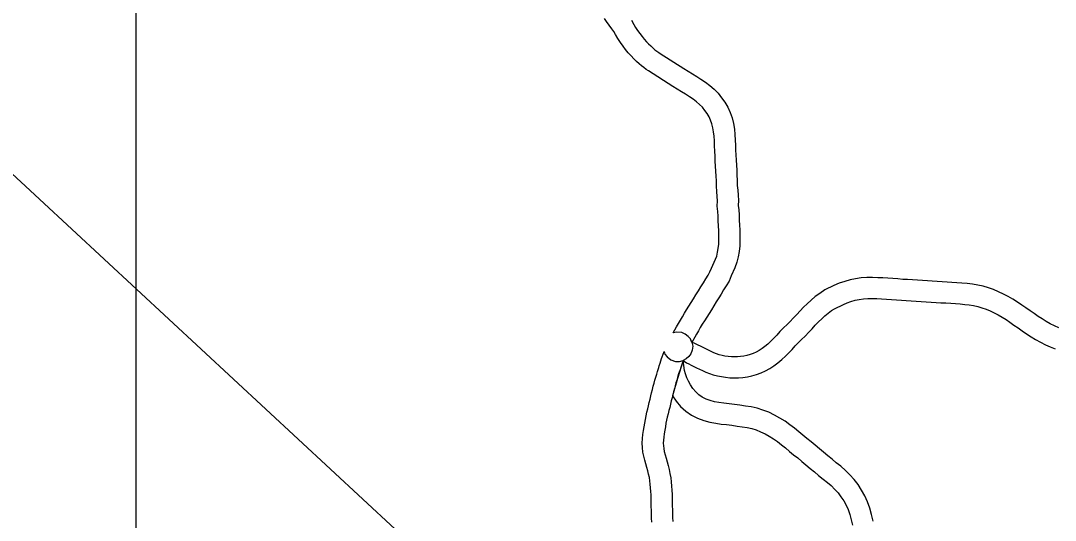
# Model space of a CAD drawing. Extents: x 77230 to 630905, y 790554 to 1662844.
# Drawn here: x 371539 to 383865, y 1522244 to 1528199 of the extents above; entities that cross this region are included whole.
import ezdxf

# ---------------------------------------------------------------- set-up
doc = ezdxf.new("R2010")
doc.units = 0
for name, color, linetype in [('Level 10', 7, 'Continuous'), ('Level 28', 7, 'Continuous'), ('Level 41', 7, 'Continuous')]:
    doc.layers.add(name, color=color, linetype=linetype)

msp = doc.modelspace()

# ---------------------------------------------------------------- linework, layer by layer
at = {"layer": 'Level 10'}
for points in [[(379536, 1524365), (379518, 1524406), (379492, 1524436), (379457, 1524463), (379416, 1524482), (379357, 1524488), (379312, 1524478), (379352, 1524550), (379375, 1524589), (379398, 1524628), (379422, 1524669), (379447, 1524711), (379473, 1524753), (379500, 1524796), (379527, 1524840), (379556, 1524885), (379584, 1524931), (379613, 1524978), (379642, 1525025), (379672, 1525073), (379701, 1525120), (379729, 1525166), (379751, 1525204), (379768, 1525249), (379818, 1525357), (379831, 1525393), (379842, 1525438), (379850, 1525485), (379856, 1525534), (379858, 1525584), (379858, 1525637), (379855, 1525694), (379853, 1525753), (379850, 1525812), (379848, 1525869), (379843, 1525923), (379838, 1525988), (379839, 1526050), (379835, 1526105), (379832, 1526164), (379827, 1526226), (379827, 1526288), (379824, 1526345), (379821, 1526405), (379818, 1526464), (379814, 1526524), (379811, 1526584), (379808, 1526644), (379805, 1526706), (379803, 1526766), (379800, 1526821), (379795, 1526873), (379786, 1526922), (379774, 1526968), (379759, 1527011), (379740, 1527052), (379717, 1527092), (379690, 1527130), (379661, 1527167), (379628, 1527200), (379591, 1527232), (379552, 1527262), (379508, 1527291), (379461, 1527321), (379411, 1527352), (379360, 1527383), (379309, 1527415), (379017, 1527599), (378990, 1527618), (378963, 1527639), (378936, 1527661), (378907, 1527685), (378876, 1527713), (378843, 1527744), (378811, 1527778), (378778, 1527815), (378746, 1527855), (378715, 1527896), (378685, 1527937), (378652, 1527985), (378625, 1528034), (378605, 1528070), (378581, 1528103), (378549, 1528146), (378520, 1528187), (378494, 1528223)], [(378816, 1528204), (378844, 1528154), (378865, 1528116), (378888, 1528082), (378916, 1528045), (378943, 1528009), (378969, 1527977), (378995, 1527948), (379020, 1527921), (379045, 1527897), (379071, 1527875), (379096, 1527853), (379119, 1527834), (379140, 1527818), (379157, 1527806), (379441, 1527627), (379492, 1527596), (379542, 1527565), (379593, 1527534), (379644, 1527501), (379697, 1527466), (379750, 1527426), (379800, 1527382), (379847, 1527333), (379890, 1527281), (379928, 1527226), (379962, 1527168), (379991, 1527106), (380014, 1527041), (380031, 1526974), (380042, 1526907), (380049, 1526841), (380053, 1526776), (380054, 1526715), (380057, 1526657), (380061, 1526598), (380064, 1526538), (380068, 1526478), (380071, 1526418), (380073, 1526358), (380077, 1526296), (380077, 1526236), (380082, 1526180), (380085, 1526120), (380089, 1526056), (380088, 1525997), (380093, 1525944), (380097, 1525884), (380100, 1525823), (380103, 1525763), (380105, 1525704), (380108, 1525643), (380108, 1525580), (380105, 1525514), (380098, 1525449), (380086, 1525385), (380070, 1525321), (380046, 1525253), (380002, 1525159), (379978, 1525096), (379944, 1525038), (379914, 1524989), (379884, 1524941), (379855, 1524894), (379826, 1524846), (379797, 1524799), (379768, 1524753), (379740, 1524708), (379712, 1524664), (379686, 1524621), (379660, 1524580), (379636, 1524540), (379613, 1524502), (379591, 1524464), (379570, 1524427), (379536, 1524365)], [(383907, 1524539), (383856, 1524563), (383806, 1524587), (383757, 1524615), (383709, 1524644), (383661, 1524675), (383613, 1524707), (383565, 1524741), (383516, 1524775), (383466, 1524810), (383414, 1524845), (383360, 1524879), (383304, 1524911), (383247, 1524941), (383189, 1524969), (383129, 1524993), (383068, 1525015), (383005, 1525033), (382942, 1525048), (382878, 1525059), (382815, 1525067), (382753, 1525072), (382693, 1525076), (382634, 1525080), (382575, 1525084), (382517, 1525087), (382459, 1525090), (382400, 1525094), (382341, 1525098), (382282, 1525101), (382224, 1525105), (382165, 1525109), (382106, 1525113), (382047, 1525116), (381988, 1525120), (381930, 1525124), (381871, 1525128), (381811, 1525132), (381749, 1525135), (381686, 1525138), (381620, 1525137), (381553, 1525132), (381486, 1525123), (381422, 1525110), (381357, 1525092), (381292, 1525070), (381226, 1525041), (381121, 1524991), (381058, 1524949), (381005, 1524911), (380955, 1524869), (380908, 1524826), (380866, 1524783), (380825, 1524740), (380784, 1524697), (380744, 1524654), (380707, 1524613), (380670, 1524577), (380628, 1524538), (380585, 1524493), (380548, 1524452), (380511, 1524415), (380474, 1524377), (380440, 1524345), (380405, 1524316), (380371, 1524290), (380336, 1524268), (380300, 1524248), (380264, 1524232), (380228, 1524219), (380190, 1524208), (380153, 1524200), (380116, 1524195), (380079, 1524192), (380043, 1524191), (380006, 1524193), (379967, 1524197), (379930, 1524202), (379895, 1524209), (379862, 1524218), (379830, 1524229), (379798, 1524241), (379767, 1524255), (379735, 1524271), (379703, 1524287), (379670, 1524303), (379639, 1524318), (379609, 1524333), (379579, 1524347), (379534, 1524369), (379546, 1524321), (379540, 1524273), (379525, 1524229), (379499, 1524195), (379467, 1524167), (379432, 1524149)], [(379432, 1524149), (379471, 1524122), (379499, 1524109), (379528, 1524094), (379559, 1524079), (379592, 1524063), (379625, 1524046), (379661, 1524028), (379701, 1524011), (379744, 1523994), (379791, 1523978), (379839, 1523966), (379888, 1523956), (379937, 1523949), (379987, 1523944), (380038, 1523941), (380091, 1523942), (380144, 1523946), (380197, 1523954), (380251, 1523966), (380305, 1523981), (380359, 1524000), (380412, 1524024), (380463, 1524052), (380513, 1524084), (380561, 1524120), (380606, 1524159), (380649, 1524199), (380689, 1524239), (380729, 1524280), (380767, 1524322), (380803, 1524359), (380843, 1524397), (380887, 1524439), (380928, 1524485), (380967, 1524527), (381006, 1524568), (381045, 1524608), (381082, 1524646), (381120, 1524681), (381159, 1524713), (381200, 1524743), (381235, 1524766), (381342, 1524818), (381384, 1524837), (381430, 1524853), (381480, 1524866), (381530, 1524877), (381580, 1524884), (381630, 1524887), (381682, 1524888), (381738, 1524886), (381796, 1524883), (381854, 1524879), (381913, 1524874), (381973, 1524870), (382031, 1524867), (382090, 1524863), (382148, 1524859), (382208, 1524856), (382267, 1524852), (382326, 1524848), (382385, 1524844), (382444, 1524841), (382503, 1524837), (382561, 1524834), (382619, 1524831), (382676, 1524827), (382733, 1524823), (382789, 1524818), (382841, 1524812), (382892, 1524803), (382942, 1524791), (382991, 1524777), (383040, 1524759), (383088, 1524740), (383136, 1524717), (383184, 1524692), (383231, 1524665), (383278, 1524636), (383325, 1524604), (383373, 1524570), (383422, 1524536), (383472, 1524501), (383523, 1524466), (383576, 1524432), (383631, 1524399), (383689, 1524367), (383747, 1524337), (383806, 1524310), (383863, 1524286)], [(379057, 1522221), (379055, 1522269), (379054, 1522316), (379053, 1522362), (379051, 1522408), (379050, 1522454), (379049, 1522502), (379049, 1522547), (379047, 1522588), (379044, 1522632), (379040, 1522674), (379035, 1522715), (379029, 1522754), (379020, 1522794), (379010, 1522833), (378999, 1522875), (378987, 1522917), (378975, 1522961), (378963, 1523009), (378953, 1523058), (378947, 1523111), (378944, 1523165), (378947, 1523218), (378953, 1523268), (378959, 1523314), (378966, 1523359), (378974, 1523403), (378981, 1523446), (378990, 1523489), (379000, 1523532), (379009, 1523572), (379019, 1523610), (379028, 1523648), (379037, 1523687), (379046, 1523726), (379056, 1523765), (379066, 1523804), (379076, 1523842), (379086, 1523878), (379095, 1523914), (379106, 1523950), (379116, 1523985), (379126, 1524019), (379140, 1524064), (379147, 1524086), (379157, 1524117), (379166, 1524145), (379175, 1524171), (379183, 1524193), (379204, 1524254)], [(379204, 1524254), (379215, 1524226), (379243, 1524193), (379285, 1524158), (379339, 1524138), (379389, 1524138), (379432, 1524149), (379403, 1524064), (379394, 1524037), (379384, 1524008), (379378, 1523989), (379365, 1523947), (379356, 1523915), (379346, 1523881), (379337, 1523848), (379327, 1523813), (379318, 1523777), (379308, 1523741), (379299, 1523704), (379289, 1523666), (379280, 1523628), (379271, 1523590), (379262, 1523552), (379252, 1523514), (379243, 1523475), (379235, 1523437), (379227, 1523400), (379220, 1523360), (379213, 1523319), (379207, 1523276), (379200, 1523236), (379196, 1523198), (379195, 1523164), (379196, 1523131), (379200, 1523098), (379207, 1523063), (379216, 1523025), (379228, 1522985), (379240, 1522941), (379252, 1522896), (379264, 1522849), (379274, 1522800), (379283, 1522751), (379289, 1522701), (379293, 1522651), (379296, 1522602), (379299, 1522553), (379299, 1522505), (379300, 1522461), (379301, 1522415), (379303, 1522369), (379305, 1522280)], [(379432, 1524149), (379363, 1523934), (379304, 1523727), (379350, 1523662), (379401, 1523601), (379462, 1523545), (379530, 1523498), (379602, 1523460), (379676, 1523432), (379749, 1523412), (379819, 1523400), (379885, 1523391), (379949, 1523384), (380011, 1523376), (380074, 1523368), (380135, 1523359), (380193, 1523349), (380248, 1523337), (380301, 1523321), (380354, 1523300), (380407, 1523276), (380458, 1523248), (380507, 1523216), (380555, 1523182), (380602, 1523145), (380650, 1523106), (380699, 1523066), (380748, 1523026), (380796, 1522987), (380845, 1522945), (380895, 1522904), (380945, 1522863), (380995, 1522821), (381046, 1522779), (381100, 1522735), (381151, 1522696), (381193, 1522657), (381238, 1522613), (381277, 1522570), (381312, 1522524), (381344, 1522475), (381372, 1522424), (381396, 1522371), (381416, 1522312), (381435, 1522248), (381449, 1522187)], [(381695, 1522234), (381677, 1522313), (381654, 1522387), (381629, 1522463), (381596, 1522536), (381558, 1522604), (381516, 1522669), (381469, 1522730), (381418, 1522787), (381365, 1522838), (381312, 1522888), (381254, 1522931), (381205, 1522972), (381155, 1523013), (381105, 1523056), (381054, 1523097), (381005, 1523138), (380956, 1523179), (380906, 1523220), (380857, 1523260), (380808, 1523300), (380758, 1523341), (380704, 1523383), (380647, 1523424), (380585, 1523463), (380520, 1523499), (380452, 1523531), (380382, 1523557), (380312, 1523579), (380241, 1523595), (380173, 1523606), (380107, 1523615), (380043, 1523624), (379979, 1523632), (379917, 1523639), (379858, 1523647), (379803, 1523657), (379752, 1523670), (379705, 1523688), (379660, 1523711), (379619, 1523740), (379582, 1523775), (379548, 1523815), (379518, 1523857), (379494, 1523901), (379475, 1523944), (379460, 1523989), (379448, 1524029), (379432, 1524149)], [(379305, 1522280), (379305, 1522277), (379307, 1522230)]]:
    msp.add_lwpolyline(points, dxfattribs=at)
at = {"layer": 'Level 28'}
msp.add_line((372910, 1655440), (372910, 1475921), dxfattribs=at)
at = {"layer": 'Level 41'}
msp.add_lwpolyline([(402194, 1497826), (353653, 1542880), (353653, 1542880)], dxfattribs=at)

doc.saveas('drawing.dxf')
